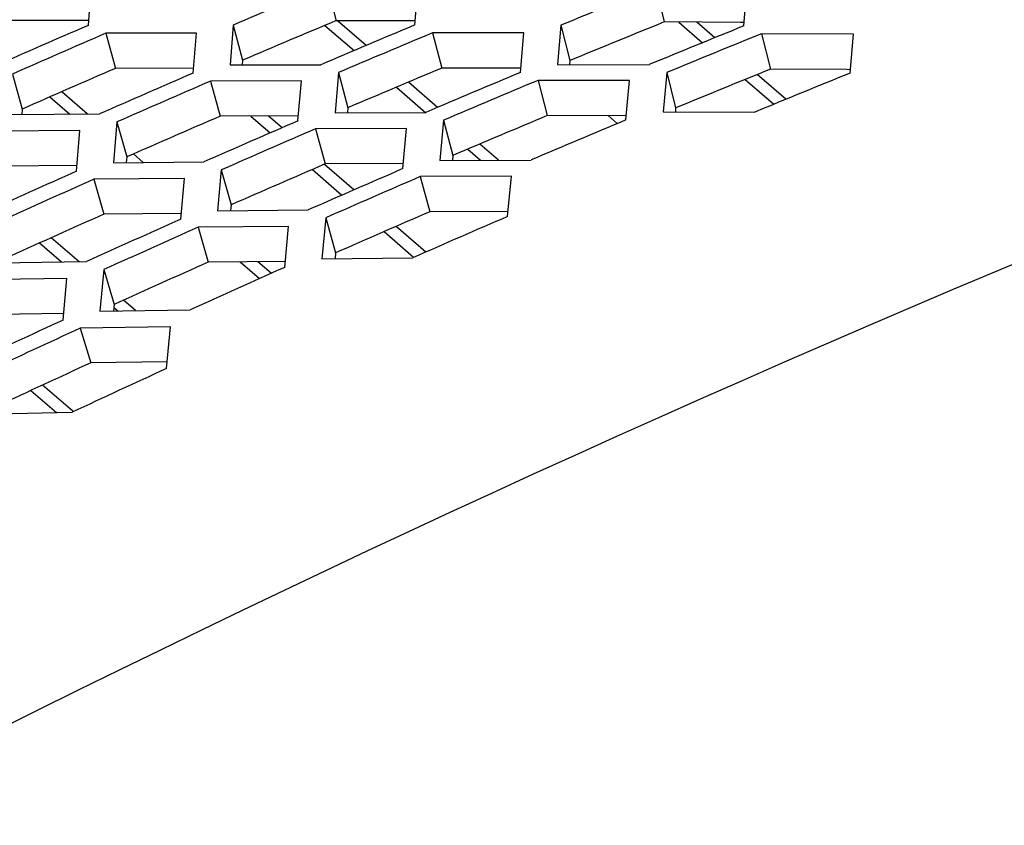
# Model space of a CAD drawing. Header units: millimetres. Extents: x 0 to 420, y 0 to 297.
# Tile 456 of 514: x 342.44 to 344.98, y 246.23 to 248.31. Entities that reach past the tile are written whole.
import ezdxf

# ---------------------------------------------------------------- set-up
doc = ezdxf.new("R2010")
doc.units = ezdxf.units.MM
doc.header["$LTSCALE"] = 23.1
doc.layers.get('0').update_dxf_attribs({"linetype": 'CONTINUOUS'})

msp = doc.modelspace()

# ---------------------------------------------------------------- linework, layer by layer
at = {"color": 3, "linetype": 'Continuous'}
for p, q in [((342.6154, 248.2964), (342.6231, 248.3996)), ((343.4589, 248.2973), (343.4668, 248.399)), ((344.3084, 248.2949), (344.3165, 248.395)), ((342.9895, 248.2972), (342.9814, 248.1941)), ((342.8943, 248.2764), (342.6605, 248.2758)), ((342.8861, 248.173), (342.8943, 248.2764)), ((343.7397, 248.2766), (343.5043, 248.2769)), ((343.7313, 248.1748), (343.7397, 248.2766)), ((343.8357, 248.2967), (343.8273, 248.1951)), ((344.5912, 248.2734), (344.3541, 248.2746)), ((344.5826, 248.1731), (344.5912, 248.2734)), ((342.9814, 248.1941), (343.2158, 248.1947)), ((343.261, 248.1742), (343.2524, 248.0709)), ((343.8273, 248.1951), (344.0634, 248.1948)), ((344.1089, 248.1744), (344.1001, 248.0727)), ((343.1655, 248.1533), (342.9312, 248.1525)), ((343.1568, 248.0497), (343.1655, 248.1533)), ((344.0127, 248.1542), (343.7767, 248.1543)), ((344.0038, 248.0522), (344.0127, 248.1542)), ((343.2524, 248.0709), (343.4873, 248.0717)), ((344.1001, 248.0727), (344.3366, 248.0726)), ((342.4108, 248.0658), (342.644, 248.0675)), ((342.6889, 248.0469), (342.6801, 247.9418)), ((343.5325, 248.0512), (343.5234, 247.9477)), ((342.5938, 248.0252), (342.3608, 248.0233)), ((342.5849, 247.9198), (342.5938, 248.0252)), ((343.4367, 248.0302), (343.2019, 248.0291)), ((343.4275, 247.9264), (343.4367, 248.0302)), ((342.6801, 247.9418), (342.9137, 247.9438)), ((343.5234, 247.9477), (343.7588, 247.9487)), ((342.9587, 247.9231), (342.9493, 247.8178)), ((342.8633, 247.9013), (342.6298, 247.8992)), ((342.8539, 247.7957), (342.8633, 247.9013)), ((343.7079, 247.9071), (343.4727, 247.9058)), ((343.6982, 247.803), (343.7079, 247.9071)), ((342.9493, 247.8178), (343.1834, 247.82)), ((343.2284, 247.7994), (343.2185, 247.6939)), ((343.1327, 247.7774), (342.8987, 247.775)), ((343.1228, 247.6716), (343.1327, 247.7774)), ((343.2185, 247.6939), (343.4532, 247.6962)), ((342.3779, 247.6832), (342.6107, 247.6865)), ((342.6554, 247.6657), (342.6453, 247.5585)), ((342.5602, 247.643), (342.3274, 247.6395)), ((342.5501, 247.5354), (342.5602, 247.643)), ((342.6453, 247.5585), (342.8787, 247.5619)), ((342.8278, 247.5183), (342.5946, 247.5146)), ((342.8172, 247.4105), (342.8278, 247.5183)), ((342.3406, 247.2927), (342.5732, 247.2975))]:
    msp.add_line(p, q, dxfattribs=at)
at = {"color": 7, "linetype": 'Continuous'}
for p, q in [((343.2318, 248.3995), (343.2555, 248.3084)), ((344.0798, 248.3965), (344.1024, 248.305)), ((342.6164, 248.3088), (342.4146, 248.3086)), ((342.9895, 248.2972), (343.0138, 248.2064)), ((343.4597, 248.3079), (343.2555, 248.3084)), ((343.3326, 248.2443), (343.2586, 248.3084)), ((344.2993, 248.3037), (344.1024, 248.305)), ((344.1404, 248.3047), (344.2018, 248.2516)), ((344.2332, 248.2644), (344.1869, 248.3044)), ((344.3084, 248.3036), (344.2993, 248.3037)), ((342.6605, 248.2758), (342.6853, 248.1852)), ((343.2264, 248.2962), (343.3016, 248.2311)), ((343.5043, 248.2769), (343.528, 248.1859)), ((343.8357, 248.2967), (343.8589, 248.2054)), ((344.3541, 248.2746), (344.3767, 248.1831)), ((343.0138, 248.2064), (343.0129, 248.1942)), ((343.8589, 248.2054), (343.8581, 248.1951)), ((342.4192, 248.1707), (342.4446, 248.0803)), ((342.8871, 248.1857), (342.6853, 248.1852)), ((343.261, 248.1742), (343.2853, 248.0834)), ((343.7322, 248.1855), (343.528, 248.1859)), ((344.1089, 248.1744), (344.1321, 248.0832)), ((344.574, 248.182), (344.3767, 248.1831)), ((344.5827, 248.1819), (344.574, 248.182)), ((344.5827, 248.1819), (344.574, 248.182)), ((342.9312, 248.1525), (342.9561, 248.0619)), ((343.5172, 248.0844), (343.4418, 248.1497)), ((343.7767, 248.1543), (343.8005, 248.0633)), ((344.3114, 248.1566), (344.3853, 248.0926)), ((344.4167, 248.1055), (344.3428, 248.1694)), ((342.6132, 248.0673), (342.5466, 248.125)), ((343.4108, 248.1366), (343.4866, 248.0709)), ((342.5159, 248.1116), (342.5674, 248.067)), ((342.4446, 248.0803), (342.4435, 248.066)), ((343.2853, 248.0834), (343.2844, 248.071)), ((344.1321, 248.0832), (344.1313, 248.0727)), ((342.6889, 248.0469), (342.7144, 247.9566)), ((343.1579, 248.0625), (342.9561, 248.0619)), ((343.0348, 248.0622), (343.0851, 248.0186)), ((343.1159, 248.032), (343.0809, 248.0623)), ((343.5325, 248.0512), (343.5568, 247.9604)), ((344.0048, 248.0631), (343.8005, 248.0633)), ((343.9575, 248.0632), (343.9811, 248.0427)), ((343.2019, 248.0291), (343.2268, 247.9386)), ((343.5953, 247.9768), (343.6284, 247.9482)), ((343.6743, 247.9484), (343.6263, 247.9899)), ((342.7144, 247.9566), (342.7132, 247.9421)), ((342.7573, 247.9425), (342.7321, 247.9644)), ((343.5568, 247.9604), (343.5558, 247.9478)), ((342.5862, 247.9347), (342.3867, 247.9332)), ((342.9587, 247.9231), (342.9841, 247.8328)), ((343.194, 247.9244), (343.2704, 247.8581)), ((343.3012, 247.8715), (343.2255, 247.9371)), ((343.4287, 247.9394), (343.2268, 247.9386)), ((342.6298, 247.8992), (342.6557, 247.809)), ((343.4727, 247.9058), (343.4975, 247.8152)), ((342.9841, 247.8328), (342.9828, 247.8182)), ((343.6995, 247.8162), (343.4975, 247.8152)), ((342.8552, 247.8108), (342.6557, 247.809)), ((343.2284, 247.7994), (343.2538, 247.7091)), ((342.8987, 247.775), (342.9246, 247.6849)), ((343.3792, 247.7639), (343.455, 247.6983)), ((343.4866, 247.7109), (343.41, 247.7773)), ((342.5914, 247.6862), (342.5198, 247.7482)), ((342.4894, 247.7345), (342.5459, 247.6856)), ((343.1243, 247.6869), (342.9246, 247.6849)), ((343.2538, 247.7091), (343.2525, 247.6942)), ((342.6554, 247.6657), (342.6819, 247.5759)), ((343.0076, 247.6858), (343.0576, 247.6425)), ((343.088, 247.6561), (343.0533, 247.6862)), ((342.7373, 247.5599), (342.7061, 247.5869)), ((342.6819, 247.5759), (342.6804, 247.559)), ((342.6812, 247.5684), (342.6919, 247.5592)), ((342.5517, 247.5528), (342.3544, 247.5499)), ((342.5946, 247.5146), (342.6216, 247.425)), ((342.819, 247.428), (342.6216, 247.425)), ((342.5754, 247.3001), (342.4973, 247.3677)), ((342.4672, 247.3537), (342.5331, 247.2967))]:
    msp.add_line(p, q, dxfattribs=at)
at = {"color": 3, "linetype": 'Continuous'}
for centre, radius, start, end in [((359.1683, 210.3137), 41.2856, 112.70623, 113.07118), ((359.5267, 210.2526), 41.1529, 112.04614, 112.41336), ((359.4492, 210.0828), 41.4252, 112.70623, 113.07118), ((359.0923, 210.1516), 41.5513, 113.36225, 113.72499), ((359.1486, 210.1052), 41.5795, 113.36225, 113.72499), ((359.5054, 210.0366), 41.4531, 112.70623, 113.07118), ((359.8071, 210.0229), 41.2912, 112.04614, 112.41336), ((359.8632, 209.9769), 41.3189, 112.04614, 112.41336), ((359.43, 209.8731), 41.7203, 113.36225, 113.72499), ((359.7864, 209.8057), 41.5927, 112.70623, 113.07118), ((360.1437, 209.7472), 41.4572, 112.04614, 112.41336), ((359.4863, 209.8267), 41.7485, 113.36225, 113.72499), ((359.8426, 209.7595), 41.6206, 112.70623, 113.07118), ((359.7678, 209.5946), 41.8894, 113.36225, 113.72499), ((360.1235, 209.5286), 41.7602, 112.70623, 113.07118), ((359.8241, 209.5482), 41.9175, 113.36225, 113.72499), ((359.7511, 209.3899), 42.181, 114.01432, 114.3749), ((360.1055, 209.3161), 42.0584, 113.36225, 113.72499), ((359.8075, 209.3432), 42.2094, 114.01432, 114.3749), ((360.1618, 209.2697), 42.0866, 113.36225, 113.72499), ((360.0895, 209.11), 42.3516, 114.01432, 114.3749), ((360.4432, 209.0376), 42.2274, 113.36225, 113.72499), ((360.1459, 209.0633), 42.38, 114.01432, 114.3749), ((360.4278, 208.8301), 42.5221, 114.01432, 114.3749), ((360.4141, 208.6292), 42.8114, 114.66251, 115.02099), ((360.4706, 208.5823), 42.8401, 114.66251, 115.02099), ((360.7531, 208.3479), 42.9835, 114.66251, 115.02099)]:
    msp.add_arc(centre, radius, start, end, dxfattribs=at)
at = {"color": 7, "linetype": 'Continuous'}
for centre, radius, start, end in [((359.1518, 210.3188), 41.1814, 112.70623, 113.07118), ((359.5106, 210.2568), 41.0497, 112.04614, 112.41336), ((359.1317, 210.1111), 41.4743, 113.36225, 113.72499), ((359.4889, 210.0417), 41.3489, 112.70623, 113.07118), ((359.8471, 209.9811), 41.2156, 112.04614, 112.41336), ((359.4694, 209.8326), 41.6434, 113.36225, 113.72499), ((359.826, 209.7646), 41.5164, 112.70623, 113.07118), ((359.8072, 209.5541), 41.8124, 113.36225, 113.72499), ((360.1449, 209.2756), 41.9814, 113.36225, 113.72499), ((359.7902, 209.35), 42.1033, 114.01432, 114.3749), ((360.1286, 209.0701), 42.2739, 114.01432, 114.3749), ((360.4529, 208.59), 42.7331, 114.66251, 115.02099)]:
    msp.add_arc(centre, radius, start, end, dxfattribs=at)
msp.add_open_spline([(335.6507, 242.3708), (337.7736, 243.9181), (342.1785, 246.6247), (346.9884, 248.5386), (349.4067, 249.2373)], degree=3, knots=[0, 0, 0, 0, 0.510671, 1, 1, 1, 1], dxfattribs=at)

doc.saveas('drawing.dxf')
